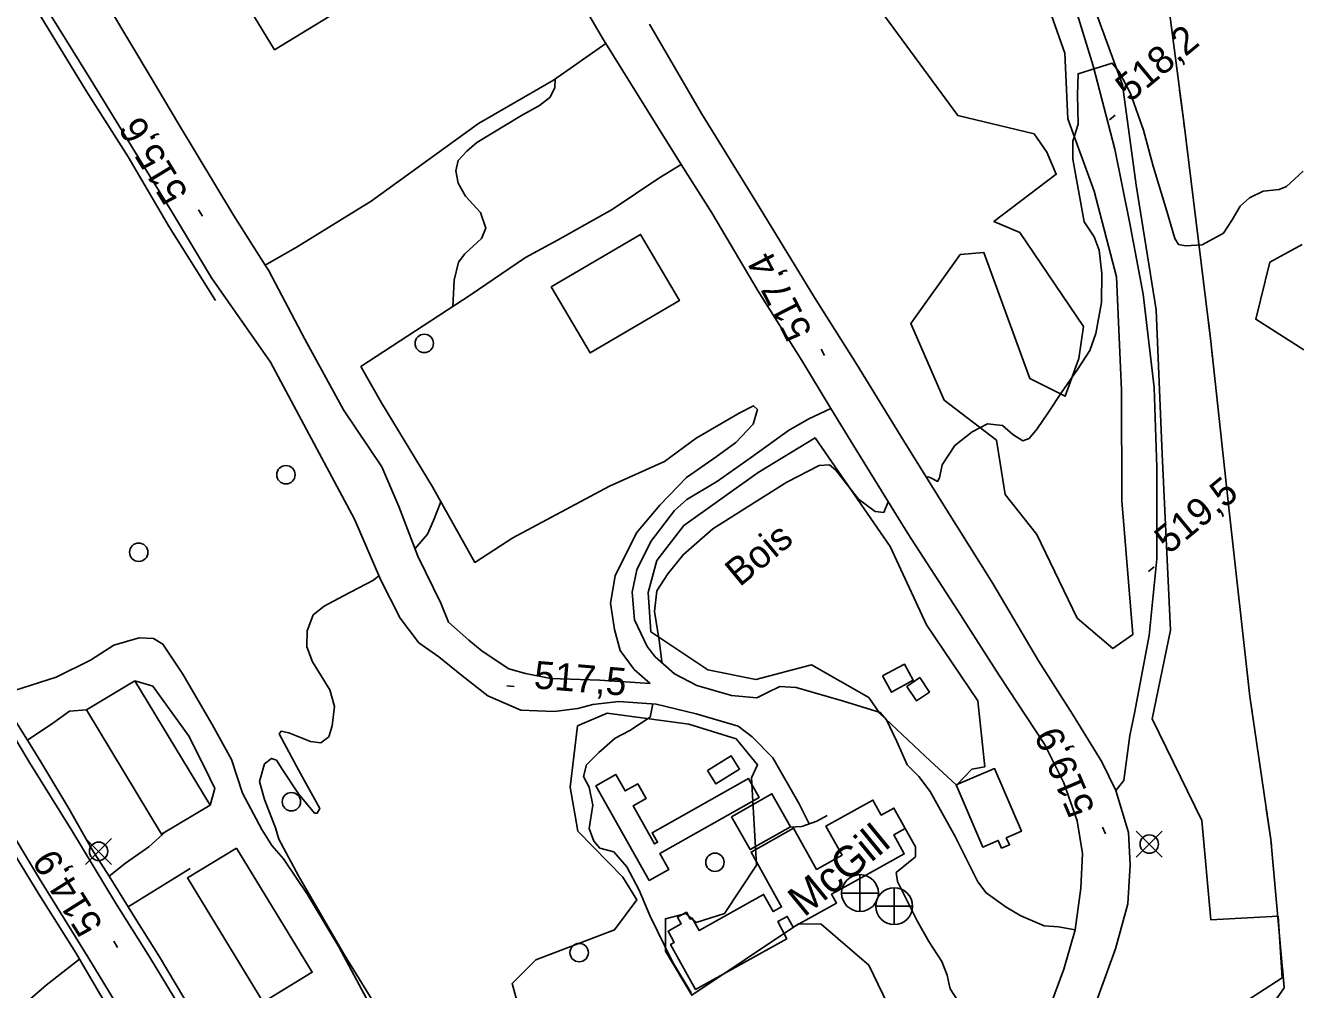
# Model space of a CAD drawing. Extents: x 347059 to 352153, y 6073752 to 6078601.
# Drawn here: x 349136.4 to 349344, y 6075066.9 to 6075224.1 of the extents above; entities that cross this region are included whole.
import ezdxf

# ---------------------------------------------------------------- set-up
doc = ezdxf.new("R2010")
doc.units = 0
for name, color, linetype in [('Level 16', 7, 'Continuous'), ('Level 19', 7, 'Continuous'), ('Level 2', 7, 'Continuous'), ('Level 21', 7, 'Continuous'), ('Level 22', 7, 'Continuous'), ('Level 3', 7, 'Continuous'), ('Level 31', 7, 'Continuous'), ('Level 36', 7, 'Continuous'), ('Level 37', 7, 'Continuous'), ('Level 44', 7, 'Continuous')]:
    doc.layers.add(name, color=color, linetype=linetype)

msp = doc.modelspace()

# ---------------------------------------------------------------- linework, layer by layer
at = {"layer": 'Level 16'}
for p, q in [((349272.36, 6075085.64), (349272.36, 6075079.64)), ((349275.36, 6075082.64), (349269.36, 6075082.64)), ((349277.94, 6075083.51), (349277.94, 6075077.51)), ((349280.94, 6075080.51), (349274.94, 6075080.51))]:
    msp.add_line(p, q, dxfattribs=at)
for centre in [(349272.37, 6075082.65), (349277.95, 6075080.52)]:
    msp.add_circle(centre, 3, dxfattribs=at)
at = {"layer": 'Level 19'}
for points in [[(349230.93, 6075221.16), (349222.43, 6075215.2), (349210.2, 6075208.09), (349192.72, 6075195.47), (349180.62, 6075188.01), (349175.45, 6075185.04)], [(349238.17, 6075116.83), (349235.54, 6075119.1), (349233.27, 6075122.21), (349232.38, 6075125.64), (349231.73, 6075129.89), (349232.45, 6075134.39), (349235.94, 6075141.37), (349239.74, 6075145.87), (349244.08, 6075150.37), (349248.93, 6075153.78), (349252.13, 6075156.1), (349254.94, 6075159.08), (349255.64, 6075161.5), (349255, 6075162.1), (349252.65, 6075160.86), (349245.69, 6075156.81), (349240.53, 6075153.03), (349231.55, 6075148.96), (349215.78, 6075140.54), (349209.6, 6075136.54), (349202.71, 6075148.87), (349194.37, 6075162.59), (349191.02, 6075168.47), (349208.81, 6075180.12), (349217.83, 6075186.25), (349223.08, 6075189.07), (349231.98, 6075194.07), (349239.58, 6075199.19), (349243.25, 6075201.45)], [(349267.64, 6075161.64), (349264.05, 6075159.95), (349260.72, 6075158.06), (349254.68, 6075153.72), (349249.12, 6075149.79), (349244.14, 6075146.8), (349242.13, 6075145.04), (349238.28, 6075139.96), (349235.99, 6075135.36), (349235.26, 6075131.69), (349235.6, 6075127.18), (349237.68, 6075122.85), (349239.01, 6075121.15), (349242.13, 6075118.38), (349245.78, 6075116.51), (349251.41, 6075114.88), (349255.56, 6075114.5), (349257.27, 6075115.34), (349259.29, 6075116.35), (349261.94, 6075116.15), (349269.69, 6075113.95), (349275.67, 6075112.08), (349276.67, 6075110.87), (349278.37, 6075107.37), (349280.08, 6075103.57), (349281.96, 6075101.66), (349283.78, 6075099.18), (349287.88, 6075091.86), (349291.57, 6075084.49), (349292.92, 6075082.67), (349296.19, 6075080.35), (349298.56, 6075078.94), (349302.39, 6075077.31), (349304.7, 6075077.14), (349307.41, 6075076.67)], [(349131.86, 6075115.29), (349134.57, 6075115.67), (349141.35, 6075117.87), (349146.98, 6075120.64), (349150.77, 6075123.08), (349154.87, 6075124.24), (349157.2, 6075124.15), (349158.73, 6075123.22), (349162.01, 6075118.35), (349166.81, 6075110.11), (349169.93, 6075104.42), (349171.71, 6075098.91), (349174.86, 6075093.02), (349176.52, 6075090.38), (349178.42, 6075088.22), (349182.35, 6075082.39), (349187.44, 6075073.88), (349191.93, 6075065.47)], [(349166.44, 6075096.98), (349167.21, 6075099.69), (349166.38, 6075101.51), (349163.05, 6075108.17), (349157.14, 6075116.39), (349156.42, 6075116.62), (349154.21, 6075117.27)], [(349136.69, 6075107.56), (349141, 6075110.48), (349143.55, 6075112.31), (349146.32, 6075112.52)], [(349264.07, 6075093.92), (349262.48, 6075097.17), (349258.14, 6075104.68), (349254.8, 6075108.09), (349252.5, 6075109.87), (349245.66, 6075111.87), (349239.16, 6075113.46)], [(349279.75, 6075093.17), (349281.41, 6075090.17), (349281.39, 6075088.56), (349278.25, 6075085.99), (349278.49, 6075084.52), (349281.69, 6075078.11), (349283.56, 6075074.76), (349285.69, 6075071.47), (349286.6, 6075069.28), (349286.91, 6075067.72), (349287.05, 6075067.01), (349289.36, 6075063.49), (349293.32, 6075058.34), (349296.01, 6075054.54), (349298.23, 6075051.11)], [(349159.26, 6075092.66), (349156.49, 6075090.17), (349152.64, 6075087.53), (349150.02, 6075085.4)], [(349153.1, 6075080.38), (349157.65, 6075083.23), (349163.18, 6075086.63)], [(349136.42, 6075064.75), (349139.74, 6075067.65), (349145.15, 6075071.89)]]:
    msp.add_lwpolyline(points, dxfattribs=at)
at = {"layer": 'Level 2'}
for points in [[(349344.6, 6075200.33), (349341.88, 6075197.83), (349340.69, 6075197.33), (349338.05, 6075197.08), (349335.86, 6075196), (349334.32, 6075194.65), (349333.01, 6075192.41), (349331.63, 6075190.25), (349328.15, 6075188.31), (349325.44, 6075188.14), (349324.29, 6075188.37), (349323.7, 6075189.35), (349322.38, 6075193.81), (349320.16, 6075201.17), (349318.58, 6075207.03), (349316.48, 6075213), (349314.6, 6075216.56), (349313.49, 6075217.97), (349307.92, 6075216.22), (349307.79, 6075212.81), (349307.92, 6075208), (349307.08, 6075205.22), (349307.05, 6075202.28), (349308.91, 6075192.09), (349310.52, 6075189.62), (349311.32, 6075187.45), (349311.8, 6075183.64), (349311.72, 6075178.91), (349310.81, 6075173.88), (349309.82, 6075171.11), (349307.8, 6075167.98), (349305.31, 6075164.44), (349302.96, 6075160.89), (349301.26, 6075158.32), (349299.92, 6075156.74), (349298.88, 6075156.37), (349297.27, 6075157.43), (349295.61, 6075158.86), (349293.15, 6075159.17), (349290.65, 6075157.82)], [(349222.69, 6075215.38), (349222.66, 6075213.9), (349221.83, 6075212.36), (349220.14, 6075211.02), (349217.18, 6075209.4), (349209.94, 6075205.02), (349208.31, 6075203.6), (349206.89, 6075202.09), (349206.49, 6075200.37), (349206.87, 6075198.37), (349208.05, 6075196.24), (349210.51, 6075193.59), (349211.37, 6075191.05), (349210.68, 6075189.35), (349207.95, 6075186.84), (349206.92, 6075185.52), (349206.21, 6075182.58), (349206.03, 6075178.3)], [(349290.65, 6075157.82), (349287.81, 6075155.61), (349285.78, 6075152.48), (349285.35, 6075150.32), (349285.02, 6075149.77), (349284.04, 6075150.27), (349283.46, 6075150.51), (349283.22, 6075150.37)], [(349276.98, 6075146.42), (349276.23, 6075144.7), (349274.86, 6075144.87), (349272.14, 6075146.88), (349268.43, 6075151.57), (349267.39, 6075152.45), (349265.71, 6075152.35), (349260.42, 6075149.66), (349255.17, 6075146.31), (349248.4, 6075142.04), (349243.6, 6075137.86), (349241.05, 6075134.69), (349239.27, 6075131.9), (349238.9, 6075128.57), (349239.63, 6075123.81), (349240.05, 6075120.41), (349240.02, 6075120.25)], [(349204.08, 6075146.43), (349202.88, 6075143.41), (349201.86, 6075141.18), (349199.89, 6075138.83), (349199.85, 6075138.8)], [(349193.97, 6075134.38), (349193.07, 6075133.68), (349188.2, 6075131.08), (349185.06, 6075129.44), (349183.23, 6075127.98), (349182.88, 6075127), (349182.27, 6075125.39), (349182.24, 6075122.81), (349183.16, 6075120.37), (349185.96, 6075115.79), (349186.72, 6075113.07), (349186.37, 6075109.93), (349185.81, 6075108.1)], [(349238.62, 6075113.49), (349238.15, 6075111.32), (349234.84, 6075109.15), (349232.45, 6075107.89), (349229.78, 6075105.57), (349227.77, 6075103.55), (349227.29, 6075101.65), (349228.25, 6075099.93), (349228.85, 6075096.95), (349228.24, 6075093.19), (349228.97, 6075091.12), (349229.97, 6075089.98), (349232.24, 6075089.39), (349234.38, 6075086.94), (349236.37, 6075083.14), (349238.11, 6075078.99), (349241.79, 6075071.41), (349244.84, 6075066.38)], [(349185.81, 6075108.1), (349184.52, 6075107.12), (349182.81, 6075107.38), (349179.29, 6075108.78), (349178.01, 6075109.02), (349177.69, 6075108.61), (349180.9, 6075102.63), (349184.32, 6075096.42), (349183.9, 6075095.66), (349183.47, 6075095.69), (349180.87, 6075098.82), (349178.17, 6075102.82), (349177.26, 6075104.32), (349176.48, 6075104.59), (349175.34, 6075103.74), (349174.5, 6075100.85), (349175.32, 6075097.92), (349177.1, 6075093.26), (349177.63, 6075091.42), (349180.84, 6075085.44), (349188.3, 6075072.62), (349192.73, 6075065.4)]]:
    msp.add_lwpolyline(points, dxfattribs=at)
at = {"layer": 'Level 21'}
for points in [[(349138.36, 6075246.77), (349138.8, 6075245.14), (349142.78, 6075238.6), (349150.24, 6075226.65), (349156.68, 6075215.85), (349161.32, 6075208.05), (349170.25, 6075193.15), (349175.45, 6075185.04), (349175.98, 6075184.22), (349181.91, 6075172.94), (349188.2, 6075161.42), (349194.46, 6075152.12), (349197.23, 6075145.67), (349200.31, 6075137.58), (349204.08, 6075129.93), (349205.3, 6075126.8), (349208.62, 6075123.88), (349210.81, 6075122.07), (349215.12, 6075119.23), (349217.88, 6075118.43), (349222, 6075117.64), (349229.97, 6075117.37), (349238.17, 6075116.83)], [(349164.47, 6075059.26), (349156.55, 6075072.27), (349151.06, 6075081.07), (349143.89, 6075092.82), (349137.03, 6075103.91), (349130.44, 6075114.86), (349123.02, 6075127.27), (349116.57, 6075137.97), (349109.02, 6075150.44), (349100.94, 6075163.38), (349093.53, 6075175.51), (349085.85, 6075187.97), (349078.61, 6075199.89), (349076.83, 6075202.83), (349075.71, 6075205.19), (349075.84, 6075207.6), (349076.81, 6075208.8), (349088.79, 6075216.54), (349107.49, 6075227.66), (349124.9, 6075238.53), (349128.46, 6075240.46)], [(349128.46, 6075240.46), (349130.58, 6075240.18), (349132.01, 6075239.09), (349134.17, 6075235.85), (349142.14, 6075223.11), (349146.99, 6075215.24), (349155.29, 6075201.73), (349160.35, 6075193.52), (349166.68, 6075182.95), (349176.32, 6075169.21), (349183.43, 6075155.87), (349189.98, 6075143.59), (349194.29, 6075133.64), (349197.45, 6075127.45), (349200.47, 6075123.44), (349203.71, 6075121.18), (349207.46, 6075118.1), (349211.69, 6075114.81), (349217.07, 6075112.49), (349222.55, 6075112.24), (349226.37, 6075112.72), (349228.81, 6075113.41), (349233.08, 6075113.89), (349239.16, 6075113.46)], [(349220.8, 6075238.49), (349230.57, 6075221.73), (349230.93, 6075221.16), (349239.01, 6075208.23), (349243.25, 6075201.45), (349248.2, 6075193.54), (349255.79, 6075180.79), (349262.88, 6075169.47), (349267.64, 6075161.64), (349270.87, 6075156.33), (349280.17, 6075141.26), (349288.24, 6075128.75), (349295.12, 6075118.06), (349302.44, 6075106.92), (349305.61, 6075100.64), (349307.76, 6075094.41), (349308.63, 6075089.07), (349308.34, 6075083.44), (349307.41, 6075076.67), (349305.61, 6075070.22), (349300.82, 6075057.32)], [(349308.71, 6075058.9), (349314.01, 6075073.53), (349316.02, 6075080.9), (349316.38, 6075087.27), (349316.15, 6075092.54), (349314.06, 6075099.35), (349311.77, 6075104.02), (349306.98, 6075111.82), (349301.45, 6075120.52), (349294.04, 6075133.13), (349286.24, 6075145.49), (349279.46, 6075156.43), (349271.85, 6075168.83), (349264.97, 6075179.72), (349255.49, 6075195.22), (349246.53, 6075209.72), (349238.06, 6075224.28)], [(349071.12, 6075195.41), (349080.85, 6075179.76), (349089.67, 6075165.29), (349094.92, 6075156.69), (349102.06, 6075144.79), (349112.55, 6075127.77), (349123.69, 6075109.79), (349130.67, 6075098.18), (349138.67, 6075084.99), (349146.68, 6075071.97), (349156.94, 6075055.06)]]:
    msp.add_lwpolyline(points, dxfattribs=at)
at = {"layer": 'Level 22'}
for points in [[(349167.32, 6075179.26), (349159.79, 6075191.27), (349153.08, 6075202.67), (349146.26, 6075213.46), (349135.75, 6075230.64), (349130.85, 6075238.85), (349130.27, 6075239.28), (349130.58, 6075240.18)], [(349314.06, 6075099.35), (349315.39, 6075101), (349316.33, 6075108.32), (349317.13, 6075112), (349319.52, 6075124.64), (349320.75, 6075137.15), (349320.72, 6075152.02), (349320.33, 6075165.06), (349318.52, 6075180.27), (349316.35, 6075191.83), (349313.9, 6075203.93), (349310.39, 6075217.5), (349306.25, 6075231.01)], [(349075.84, 6075207.6), (349077.79, 6075203.87), (349082.01, 6075196.77), (349086.3, 6075189.96), (349091.92, 6075180.9), (349095.45, 6075174.99), (349100.47, 6075166.66), (349105.82, 6075157.84), (349110.57, 6075150.29), (349116.88, 6075139.84), (349123.52, 6075128.92), (349128.63, 6075120.39), (349131.86, 6075115.29), (349133.78, 6075112.27), (349136.69, 6075107.56), (349138.88, 6075104.03), (349143.45, 6075096.43), (349147.19, 6075089.81), (349150.02, 6075085.4), (349153.1, 6075080.38), (349154.49, 6075078.1), (349158.22, 6075072.24), (349163.46, 6075063.38)], [(349065.97, 6075201.07), (349070.98, 6075192.93), (349074.23, 6075187.92), (349081.2, 6075176.31), (349088.06, 6075165), (349088.39, 6075164.45), (349093.79, 6075155.68), (349096.21, 6075151.74), (349099.94, 6075145.64), (349105.14, 6075137.15), (349106.72, 6075134.63), (349111.62, 6075126.78), (349117.6, 6075116.75), (349120.29, 6075112.34), (349123.01, 6075107.86), (349124.26, 6075105.86), (349128.26, 6075099.45), (349132.36, 6075092.67), (349135.06, 6075088.19), (349138.52, 6075082.44), (349144.56, 6075072.88), (349145.15, 6075071.89), (349150.12, 6075063.45)]]:
    msp.add_lwpolyline(points, dxfattribs=at)
at = {"layer": 'Level 3'}
for p, q in [((349313.01, 6075208.72), (349313.93, 6075209.49)), ((349165.19, 6075193.01), (349164.57, 6075194.04)), ((349266.59, 6075170.27), (349266.04, 6075171.34)), ((349319.37, 6075135.06), (349320.29, 6075135.83)), ((349214.82, 6075116.45), (349216.02, 6075116.35)), ((349312.38, 6075092.3), (349311.91, 6075093.4)), ((349151.37, 6075073.78), (349150.74, 6075074.79))]:
    msp.add_line(p, q, dxfattribs=at)
at = {"layer": 'Level 31'}
for points in [[(349177.15, 6075249.42), (349193.16, 6075259.22), (349206.15, 6075237.98), (349176.97, 6075220.14), (349166.39, 6075237.44), (349176.06, 6075243.36), (349173.39, 6075247.72), (349177.15, 6075249.42)], [(349222.05, 6075181.48), (349236.6, 6075190.04), (349242.94, 6075179.25), (349228.39, 6075170.7), (349222.05, 6075181.48)], [(349276.04, 6075118.04), (349279.6, 6075119.98), (349281.05, 6075117.33), (349277.48, 6075115.39), (349276.04, 6075118.04)], [(349279.98, 6075116.35), (349282.11, 6075117.77), (349283.68, 6075115.41), (349281.55, 6075113.99), (349279.98, 6075116.35)], [(349154.21, 6075117.27), (349166.44, 6075096.98), (349158.54, 6075092.23), (349146.32, 6075112.52), (349154.21, 6075117.27)], [(349247.52, 6075102.63), (349251.37, 6075105.04), (349252.74, 6075102.86), (349248.89, 6075100.44), (349247.52, 6075102.63)], [(349238.03, 6075084.7), (349229.32, 6075100.11), (349232.58, 6075101.95), (349234.09, 6075099.29), (349236.14, 6075100.45), (349237.51, 6075098.04), (349235.4, 6075096.85), (349238.89, 6075090.66), (349239.37, 6075090.93), (349238.49, 6075092.48), (349254.19, 6075101.35), (349255.95, 6075098.24), (349239.76, 6075089.1), (349241.23, 6075086.5), (349238.03, 6075084.7)], [(349296.2, 6075091.66), (349298.68, 6075092.73), (349294.31, 6075102.95), (349288.03, 6075100.27), (349292.36, 6075090.14), (349294.91, 6075091.23), (349295.45, 6075089.97), (349296.76, 6075090.53), (349296.2, 6075091.66)], [(349260.42, 6075075.2), (349245.58, 6075066.94), (349241.5, 6075074.27), (349242.1, 6075074.61), (349241.08, 6075076.43), (349243.21, 6075077.62), (349242.62, 6075078.69), (349244.09, 6075079.51), (349244.71, 6075078.41), (349245.02, 6075078.58), (349246.14, 6075076.56), (349256.66, 6075082.42), (349258.22, 6075079.63), (349259.6, 6075080.4), (349254.62, 6075089.34), (349261.55, 6075093.21), (349265.28, 6075086.51), (349269.45, 6075088.84), (349266.82, 6075093.56), (349274.47, 6075097.81), (349275.84, 6075095.35), (349277.9, 6075096.49), (349279.75, 6075093.17), (349277.86, 6075092.12), (349279.57, 6075089.04), (349272.05, 6075084.84), (349267.75, 6075082.45), (349268.54, 6075081.02), (349261.49, 6075077.09), (349260.51, 6075078.85), (349258.97, 6075078), (349260.42, 6075075.2)], [(349251.41, 6075095.1), (349258, 6075098.83), (349261.04, 6075093.46), (349254.46, 6075089.73), (349251.41, 6075095.1)], [(349170.75, 6075089.97), (349183.09, 6075069.73), (349175.12, 6075064.87), (349162.78, 6075085.11), (349170.75, 6075089.97)]]:
    msp.add_lwpolyline(points, dxfattribs=at)
at = {"layer": 'Level 36'}
for p, q in [((349150.39, 6075087.33), (349146.16, 6075091.56)), ((349146.16, 6075087.33), (349150.39, 6075091.56)), ((349321.62, 6075088.51), (349317.39, 6075092.74)), ((349317.39, 6075088.51), (349321.62, 6075092.74))]:
    msp.add_line(p, q, dxfattribs=at)
for centre in [(349201.35, 6075172.25), (349178.81, 6075150.84), (349154.82, 6075138.21), (349179.7, 6075097.53), (349148.28, 6075089.45), (349319.51, 6075090.63), (349248.73, 6075087.66), (349226.6, 6075072.95)]:
    msp.add_circle(centre, 1.5, dxfattribs=at)
at = {"layer": 'Level 37'}
for points in [[(349317.21, 6075032.18), (349341.51, 6075067.18), (349339.33, 6075091.36), (349335.89, 6075114.68), (349332.46, 6075145.46), (349329.55, 6075172.56), (349325.12, 6075208.38), (349321.87, 6075233.38), (349310.08, 6075254.61), (349281.44, 6075301.6), (349263.42, 6075330.01), (349252.75, 6075348.4), (349236.82, 6075375.05), (349227.95, 6075390.59), (349188.61, 6075453.08), (349160.73, 6075498.89), (349134.29, 6075542.79)], [(349325.22, 6075207.57), (349325.12, 6075208.38), (349324.45, 6075213.52)], [(349329.84, 6075169.85), (349329.55, 6075172.56), (349329.15, 6075175.81)], [(349332.63, 6075144), (349332.46, 6075145.46), (349331.98, 6075149.97)], [(349336.26, 6075112.21), (349335.89, 6075114.68), (349335.51, 6075118.16)], [(349260.95, 6075093.41), (349262.9, 6075093.49), (349265.31, 6075094.38), (349267.02, 6075095.31)], [(349260.95, 6075093.41), (349262.9, 6075093.49), (349265.31, 6075094.38), (349267.02, 6075095.31)], [(349339.41, 6075090.44), (349339.33, 6075091.36), (349338.59, 6075096.38)], [(349340, 6075065.01), (349341.51, 6075067.18), (349341.21, 6075070.52)]]:
    msp.add_lwpolyline(points, dxfattribs=at)
at = {"layer": 'Level 44'}
for points in [[(349333.47, 6075063.82), (349341.17, 6075068.8), (349340.5, 6075078.87), (349329.55, 6075078.27), (349328.06, 6075094.49), (349319.96, 6075111.06), (349322.96, 6075125.5), (349321.61, 6075154.18), (349320.62, 6075177.75), (349317.4, 6075198.08), (349315.16, 6075214.39), (349304.81, 6075242.69), (349292.86, 6075266.48), (349269.34, 6075306.68), (349257.98, 6075324.97), (349250.53, 6075335.5), (349243.1, 6075350.71), (349236.47, 6075360.27)], [(349296.97, 6075244.53), (349305.75, 6075219.59), (349306.25, 6075208.87), (349310.54, 6075197.07), (349314.15, 6075183.11), (349314.99, 6075164.66), (349315.04, 6075146.57), (349316.82, 6075124.78), (349313.6, 6075122.52), (349307.76, 6075127.47), (349301.21, 6075141.13), (349296.05, 6075147.6), (349294.62, 6075156.46), (349286.09, 6075162.99), (349280.66, 6075175.52), (349288.72, 6075186.77), (349292.54, 6075187.1), (349300.04, 6075166.53), (349305.82, 6075163.63), (349308.04, 6075169.78), (349308.79, 6075174.99), (349298.4, 6075190.36), (349294.18, 6075192.14), (349304.35, 6075199.83), (349302.83, 6075203.44), (349300.73, 6075206.44)], [(349300.73, 6075206.44), (349288.29, 6075209.41), (349272.31, 6075231.25)], [(349344.43, 6075188.4), (349339.18, 6075185.48), (349336.87, 6075176.2), (349344.69, 6075171.22)], [(349273.83, 6075114.53), (349264.47, 6075119.86), (349255.38, 6075117.48), (349247.59, 6075119.06), (349238.29, 6075125.21), (349237.84, 6075131.67), (349239.26, 6075136.89), (349243.68, 6075142.57), (349255.77, 6075151.21), (349265.05, 6075156.86), (349277.27, 6075139.16), (349283.19, 6075126.36), (349291.59, 6075114), (349292.69, 6075103.23), (349290.6, 6075102.84), (349288.08, 6075100.26), (349283.01, 6075104.94), (349275.6, 6075111.91), (349273.83, 6075114.53)], [(349218.23, 6075058.63), (349215.68, 6075067.88), (349219.55, 6075071.76), (349232.36, 6075076.63), (349235.99, 6075081.52), (349233.71, 6075085.26), (349226.4, 6075092.74), (349225.14, 6075099.89), (349226.34, 6075109.89), (349231.17, 6075111.98), (349244.48, 6075110.16), (349252.19, 6075107.77), (349255.67, 6075103.56), (349254.71, 6075101.43), (349255.51, 6075087.2), (349250.31, 6075079.32), (349245.68, 6075077.84), (349244, 6075079.32), (349240.65, 6075078.47), (349240.67, 6075073.17), (349244.96, 6075065.99), (349262.37, 6075077.64), (349266.05, 6075077.55), (349273.81, 6075070.89), (349277.61, 6075063.02)]]:
    msp.add_lwpolyline(points, dxfattribs=at)

# ---------------------------------------------------------------- texts
at = {"layer": 'Level 3'}
for s, rotation, p in [('518,2', 39.62, (349316.37, 6075211.44)), ('515,6', 121.1363, (349163, 6075196.74)), ('517,4', 117.0187, (349264.68, 6075174.15)), ('519,5', 39.62, (349322.73, 6075137.78)), ('517,5', 355.2819, (349219.12, 6075116.04)), ('519,9', 113.0425, (349310.73, 6075096.3)), ('514,9', 122.1637, (349149.12, 6075077.46))]:
    msp.add_text(s, height=4.5, rotation=rotation, dxfattribs=at).set_placement(p)
at = {"layer": 'Level 31'}
msp.add_text('McGill', height=5, rotation=39.3712, dxfattribs=at).set_placement((349263.27, 6075078.61))
at = {"layer": 'Level 44'}
msp.add_text('Bois', height=4.5, rotation=39.568, dxfattribs=at).set_placement((349252.76, 6075132.46))

doc.saveas('drawing.dxf')
